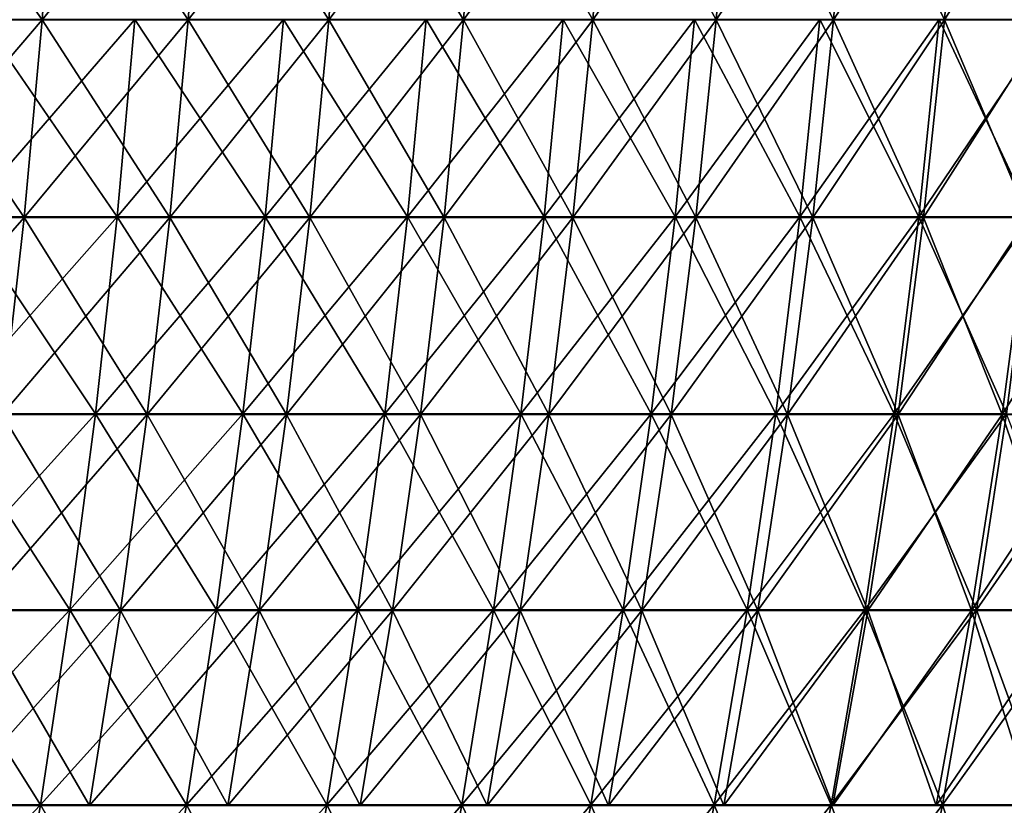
# Model space of a CAD drawing. Header units: millimetres. Extents: x -125 to 125, y -45 to 4025.
# Tile 747 of 755: x 93 to 109, y 3999 to 4012. Entities that reach past the tile are written whole.
import ezdxf

# ---------------------------------------------------------------- set-up
doc = ezdxf.new("R2010")
doc.units = ezdxf.units.MM
doc.header["$LTSCALE"] = 6.999206
for name, color, linetype in [('21', 7, 'CONTINUOUS'), ('22', 7, 'CONTINUOUS'), ('23', 7, 'CONTINUOUS'), ('24', 7, 'CONTINUOUS')]:
    doc.layers.add(name, color=color, linetype=linetype)

msp = doc.modelspace()

# ---------------------------------------------------------------- linework, layer by layer
at = {"layer": '21', "color": 7, "linetype": 'CONTINUOUS'}
for points in [[(91.584, 4008.668, 83.49), (94.112, 4008.668, 80.63), (91.869, 4011.921, 83.75), (91.584, 4008.668, 83.49)], [(91.869, 4011.921, 83.75), (94.112, 4008.668, 80.63), (94.405, 4011.921, 80.881), (91.869, 4011.921, 83.75)], [(94.112, 4008.668, 80.63), (96.55, 4008.668, 77.694), (94.405, 4011.921, 80.881), (94.112, 4008.668, 80.63)], [(94.405, 4011.921, 80.881), (96.55, 4008.668, 77.694), (96.851, 4011.921, 77.935), (94.405, 4011.921, 80.881)], [(96.55, 4008.668, 77.694), (98.897, 4008.668, 74.684), (96.851, 4011.921, 77.935), (96.55, 4008.668, 77.694)], [(96.851, 4011.921, 77.935), (98.897, 4008.668, 74.684), (99.205, 4011.921, 74.916), (96.851, 4011.921, 77.935)], [(98.897, 4008.668, 74.684), (101.15, 4008.668, 71.603), (99.205, 4011.921, 74.916), (98.897, 4008.668, 74.684)], [(99.205, 4011.921, 74.916), (101.15, 4008.668, 71.603), (101.465, 4011.921, 71.825), (99.205, 4011.921, 74.916)], [(101.15, 4008.668, 71.603), (103.307, 4008.668, 68.454), (101.465, 4011.921, 71.825), (101.15, 4008.668, 71.603)], [(101.465, 4011.921, 71.825), (103.307, 4008.668, 68.454), (103.628, 4011.921, 68.667), (101.465, 4011.921, 71.825)], [(103.307, 4008.668, 68.454), (105.366, 4008.668, 65.24), (103.628, 4011.921, 68.667), (103.307, 4008.668, 68.454)], [(103.628, 4011.921, 68.667), (105.366, 4008.668, 65.24), (105.694, 4011.921, 65.443), (103.628, 4011.921, 68.667)], [(105.366, 4008.668, 65.24), (107.325, 4008.668, 61.964), (105.694, 4011.921, 65.443), (105.366, 4008.668, 65.24)], [(105.694, 4011.921, 65.443), (107.325, 4008.668, 61.964), (107.659, 4011.921, 62.157), (105.694, 4011.921, 65.443)], [(107.325, 4008.668, 61.964), (109.182, 4008.668, 58.63), (107.659, 4011.921, 62.157), (107.325, 4008.668, 61.964)], [(107.659, 4011.921, 62.157), (109.182, 4008.668, 58.63), (109.522, 4011.921, 58.812), (107.659, 4011.921, 62.157)], [(91.236, 4005.425, 83.173), (93.754, 4005.425, 80.324), (91.584, 4008.668, 83.49), (91.236, 4005.425, 83.173)], [(91.584, 4008.668, 83.49), (93.754, 4005.425, 80.324), (94.112, 4008.668, 80.63), (91.584, 4008.668, 83.49)], [(93.754, 4005.425, 80.324), (96.184, 4005.425, 77.399), (94.112, 4008.668, 80.63), (93.754, 4005.425, 80.324)], [(94.112, 4008.668, 80.63), (96.184, 4005.425, 77.399), (96.55, 4008.668, 77.694), (94.112, 4008.668, 80.63)], [(96.184, 4005.425, 77.399), (98.521, 4005.425, 74.4), (96.55, 4008.668, 77.694), (96.184, 4005.425, 77.399)], [(96.55, 4008.668, 77.694), (98.521, 4005.425, 74.4), (98.897, 4008.668, 74.684), (96.55, 4008.668, 77.694)], [(98.521, 4005.425, 74.4), (100.766, 4005.425, 71.331), (98.897, 4008.668, 74.684), (98.521, 4005.425, 74.4)], [(98.897, 4008.668, 74.684), (100.766, 4005.425, 71.331), (101.15, 4008.668, 71.603), (98.897, 4008.668, 74.684)], [(100.766, 4005.425, 71.331), (102.915, 4005.425, 68.194), (101.15, 4008.668, 71.603), (100.766, 4005.425, 71.331)], [(101.15, 4008.668, 71.603), (102.915, 4005.425, 68.194), (103.307, 4008.668, 68.454), (101.15, 4008.668, 71.603)], [(102.915, 4005.425, 68.194), (104.966, 4005.425, 64.992), (103.307, 4008.668, 68.454), (102.915, 4005.425, 68.194)], [(103.307, 4008.668, 68.454), (104.966, 4005.425, 64.992), (105.366, 4008.668, 65.24), (103.307, 4008.668, 68.454)], [(104.966, 4005.425, 64.992), (106.918, 4005.425, 61.729), (105.366, 4008.668, 65.24), (104.966, 4005.425, 64.992)], [(105.366, 4008.668, 65.24), (106.918, 4005.425, 61.729), (107.325, 4008.668, 61.964), (105.366, 4008.668, 65.24)], [(106.918, 4005.425, 61.729), (108.768, 4005.425, 58.407), (107.325, 4008.668, 61.964), (106.918, 4005.425, 61.729)], [(107.325, 4008.668, 61.964), (108.768, 4005.425, 58.407), (109.182, 4008.668, 58.63), (107.325, 4008.668, 61.964)], [(90.826, 4002.196, 82.799), (93.333, 4002.196, 79.963), (91.236, 4005.425, 83.173), (90.826, 4002.196, 82.799)], [(91.236, 4005.425, 83.173), (93.333, 4002.196, 79.963), (93.754, 4005.425, 80.324), (91.236, 4005.425, 83.173)], [(93.333, 4002.196, 79.963), (95.751, 4002.196, 77.05), (93.754, 4005.425, 80.324), (93.333, 4002.196, 79.963)], [(93.754, 4005.425, 80.324), (95.751, 4002.196, 77.05), (96.184, 4005.425, 77.399), (93.754, 4005.425, 80.324)], [(95.751, 4002.196, 77.05), (98.078, 4002.196, 74.065), (96.184, 4005.425, 77.399), (95.751, 4002.196, 77.05)], [(96.184, 4005.425, 77.399), (98.078, 4002.196, 74.065), (98.521, 4005.425, 74.4), (96.184, 4005.425, 77.399)], [(98.078, 4002.196, 74.065), (100.313, 4002.196, 71.01), (98.521, 4005.425, 74.4), (98.078, 4002.196, 74.065)], [(98.521, 4005.425, 74.4), (100.313, 4002.196, 71.01), (100.766, 4005.425, 71.331), (98.521, 4005.425, 74.4)], [(100.313, 4002.196, 71.01), (102.452, 4002.196, 67.887), (100.766, 4005.425, 71.331), (100.313, 4002.196, 71.01)], [(100.766, 4005.425, 71.331), (102.452, 4002.196, 67.887), (102.915, 4005.425, 68.194), (100.766, 4005.425, 71.331)], [(102.452, 4002.196, 67.887), (104.494, 4002.196, 64.7), (102.915, 4005.425, 68.194), (102.452, 4002.196, 67.887)], [(102.915, 4005.425, 68.194), (104.494, 4002.196, 64.7), (104.966, 4005.425, 64.992), (102.915, 4005.425, 68.194)], [(104.494, 4002.196, 64.7), (106.437, 4002.196, 61.451), (104.966, 4005.425, 64.992), (104.494, 4002.196, 64.7)], [(104.966, 4005.425, 64.992), (106.437, 4002.196, 61.451), (106.918, 4005.425, 61.729), (104.966, 4005.425, 64.992)], [(106.437, 4002.196, 61.451), (108.278, 4002.196, 58.144), (106.918, 4005.425, 61.729), (106.437, 4002.196, 61.451)], [(106.918, 4005.425, 61.729), (108.278, 4002.196, 58.144), (108.768, 4005.425, 58.407), (106.918, 4005.425, 61.729)], [(108.278, 4002.196, 58.144), (110.018, 4002.196, 54.782), (108.768, 4005.425, 58.407), (108.278, 4002.196, 58.144)], [(90.353, 3998.983, 82.368), (92.847, 3998.983, 79.546), (90.826, 4002.196, 82.799), (90.353, 3998.983, 82.368)], [(90.826, 4002.196, 82.799), (92.847, 3998.983, 79.546), (93.333, 4002.196, 79.963), (90.826, 4002.196, 82.799)], [(92.847, 3998.983, 79.546), (95.252, 3998.983, 76.649), (93.333, 4002.196, 79.963), (92.847, 3998.983, 79.546)], [(93.333, 4002.196, 79.963), (95.252, 3998.983, 76.649), (95.751, 4002.196, 77.05), (93.333, 4002.196, 79.963)], [(95.252, 3998.983, 76.649), (97.568, 3998.983, 73.68), (95.751, 4002.196, 77.05), (95.252, 3998.983, 76.649)], [(95.751, 4002.196, 77.05), (97.568, 3998.983, 73.68), (98.078, 4002.196, 74.065), (95.751, 4002.196, 77.05)], [(97.568, 3998.983, 73.68), (99.79, 3998.983, 70.64), (98.078, 4002.196, 74.065), (97.568, 3998.983, 73.68)], [(98.078, 4002.196, 74.065), (99.79, 3998.983, 70.64), (100.313, 4002.196, 71.01), (98.078, 4002.196, 74.065)], [(99.79, 3998.983, 70.64), (101.918, 3998.983, 67.534), (100.313, 4002.196, 71.01), (99.79, 3998.983, 70.64)], [(100.313, 4002.196, 71.01), (101.918, 3998.983, 67.534), (102.452, 4002.196, 67.887), (100.313, 4002.196, 71.01)], [(101.918, 3998.983, 67.534), (103.95, 3998.983, 64.363), (102.452, 4002.196, 67.887), (101.918, 3998.983, 67.534)], [(102.452, 4002.196, 67.887), (103.95, 3998.983, 64.363), (104.494, 4002.196, 64.7), (102.452, 4002.196, 67.887)], [(103.95, 3998.983, 64.363), (105.882, 3998.983, 61.131), (104.494, 4002.196, 64.7), (103.95, 3998.983, 64.363)], [(104.494, 4002.196, 64.7), (105.882, 3998.983, 61.131), (106.437, 4002.196, 61.451), (104.494, 4002.196, 64.7)], [(105.882, 3998.983, 61.131), (107.715, 3998.983, 57.842), (106.437, 4002.196, 61.451), (105.882, 3998.983, 61.131)], [(106.437, 4002.196, 61.451), (107.715, 3998.983, 57.842), (108.278, 4002.196, 58.144), (106.437, 4002.196, 61.451)], [(107.715, 3998.983, 57.842), (109.445, 3998.983, 54.497), (108.278, 4002.196, 58.144), (107.715, 3998.983, 57.842)], [(108.278, 4002.196, 58.144), (109.445, 3998.983, 54.497), (110.018, 4002.196, 54.782), (108.278, 4002.196, 58.144)], [(90.353, 3998.983, 82.368), (92.297, 3995.788, 79.075), (92.847, 3998.983, 79.546), (90.353, 3998.983, 82.368)], [(92.297, 3995.788, 79.075), (94.688, 3995.788, 76.195), (92.847, 3998.983, 79.546), (92.297, 3995.788, 79.075)], [(92.847, 3998.983, 79.546), (94.688, 3995.788, 76.195), (95.252, 3998.983, 76.649), (92.847, 3998.983, 79.546)], [(94.688, 3995.788, 76.195), (96.99, 3995.788, 73.243), (95.252, 3998.983, 76.649), (94.688, 3995.788, 76.195)], [(95.252, 3998.983, 76.649), (96.99, 3995.788, 73.243), (97.568, 3998.983, 73.68), (95.252, 3998.983, 76.649)], [(96.99, 3995.788, 73.243), (99.199, 3995.788, 70.222), (97.568, 3998.983, 73.68), (96.99, 3995.788, 73.243)], [(97.568, 3998.983, 73.68), (99.199, 3995.788, 70.222), (99.79, 3998.983, 70.64), (97.568, 3998.983, 73.68)], [(99.199, 3995.788, 70.222), (101.315, 3995.788, 67.134), (99.79, 3998.983, 70.64), (99.199, 3995.788, 70.222)], [(99.79, 3998.983, 70.64), (101.315, 3995.788, 67.134), (101.918, 3998.983, 67.534), (99.79, 3998.983, 70.64)], [(101.315, 3995.788, 67.134), (103.334, 3995.788, 63.982), (101.918, 3998.983, 67.534), (101.315, 3995.788, 67.134)], [(101.918, 3998.983, 67.534), (103.334, 3995.788, 63.982), (103.95, 3998.983, 64.363), (101.918, 3998.983, 67.534)], [(103.334, 3995.788, 63.982), (105.256, 3995.788, 60.769), (103.95, 3998.983, 64.363), (103.334, 3995.788, 63.982)], [(103.95, 3998.983, 64.363), (105.256, 3995.788, 60.769), (105.882, 3998.983, 61.131), (103.95, 3998.983, 64.363)], [(105.256, 3995.788, 60.769), (107.077, 3995.788, 57.499), (105.882, 3998.983, 61.131), (105.256, 3995.788, 60.769)], [(105.882, 3998.983, 61.131), (107.077, 3995.788, 57.499), (107.715, 3998.983, 57.842), (105.882, 3998.983, 61.131)], [(107.077, 3995.788, 57.499), (108.797, 3995.788, 54.174), (107.715, 3998.983, 57.842), (107.077, 3995.788, 57.499)], [(107.715, 3998.983, 57.842), (108.797, 3995.788, 54.174), (109.445, 3998.983, 54.497), (107.715, 3998.983, 57.842)]]:
    msp.add_3dface(points, dxfattribs=at)
at = {"layer": '22', "color": 7, "linetype": 'CONTINUOUS'}
for points in [[(94.112, 4008.668, -80.63), (91.584, 4008.668, -83.49), (94.405, 4011.921, -80.881), (94.112, 4008.668, -80.63)], [(94.405, 4011.921, -80.881), (91.584, 4008.668, -83.49), (91.869, 4011.921, -83.75), (94.405, 4011.921, -80.881)], [(96.55, 4008.668, -77.694), (94.112, 4008.668, -80.63), (96.851, 4011.921, -77.935), (96.55, 4008.668, -77.694)], [(96.851, 4011.921, -77.935), (94.112, 4008.668, -80.63), (94.405, 4011.921, -80.881), (96.851, 4011.921, -77.935)], [(98.897, 4008.668, -74.684), (96.55, 4008.668, -77.694), (99.205, 4011.921, -74.916), (98.897, 4008.668, -74.684)], [(99.205, 4011.921, -74.916), (96.55, 4008.668, -77.694), (96.851, 4011.921, -77.935), (99.205, 4011.921, -74.916)], [(101.15, 4008.668, -71.603), (98.897, 4008.668, -74.684), (101.465, 4011.921, -71.825), (101.15, 4008.668, -71.603)], [(101.465, 4011.921, -71.825), (98.897, 4008.668, -74.684), (99.205, 4011.921, -74.916), (101.465, 4011.921, -71.825)], [(103.307, 4008.668, -68.454), (101.15, 4008.668, -71.603), (103.628, 4011.921, -68.667), (103.307, 4008.668, -68.454)], [(103.628, 4011.921, -68.667), (101.15, 4008.668, -71.603), (101.465, 4011.921, -71.825), (103.628, 4011.921, -68.667)], [(105.366, 4008.668, -65.24), (103.307, 4008.668, -68.454), (105.694, 4011.921, -65.443), (105.366, 4008.668, -65.24)], [(105.694, 4011.921, -65.443), (103.307, 4008.668, -68.454), (103.628, 4011.921, -68.667), (105.694, 4011.921, -65.443)], [(107.325, 4008.668, -61.964), (105.366, 4008.668, -65.24), (107.659, 4011.921, -62.157), (107.325, 4008.668, -61.964)], [(107.659, 4011.921, -62.157), (105.366, 4008.668, -65.24), (105.694, 4011.921, -65.443), (107.659, 4011.921, -62.157)], [(109.182, 4008.668, -58.63), (107.325, 4008.668, -61.964), (109.522, 4011.921, -58.812), (109.182, 4008.668, -58.63)], [(109.522, 4011.921, -58.812), (107.325, 4008.668, -61.964), (107.659, 4011.921, -62.157), (109.522, 4011.921, -58.812)], [(93.754, 4005.425, -80.324), (91.236, 4005.425, -83.173), (94.112, 4008.668, -80.63), (93.754, 4005.425, -80.324)], [(94.112, 4008.668, -80.63), (91.236, 4005.425, -83.173), (91.584, 4008.668, -83.49), (94.112, 4008.668, -80.63)], [(96.184, 4005.425, -77.399), (93.754, 4005.425, -80.324), (96.55, 4008.668, -77.694), (96.184, 4005.425, -77.399)], [(96.55, 4008.668, -77.694), (93.754, 4005.425, -80.324), (94.112, 4008.668, -80.63), (96.55, 4008.668, -77.694)], [(98.521, 4005.425, -74.4), (96.184, 4005.425, -77.399), (98.897, 4008.668, -74.684), (98.521, 4005.425, -74.4)], [(98.897, 4008.668, -74.684), (96.184, 4005.425, -77.399), (96.55, 4008.668, -77.694), (98.897, 4008.668, -74.684)], [(100.766, 4005.425, -71.331), (98.521, 4005.425, -74.4), (101.15, 4008.668, -71.603), (100.766, 4005.425, -71.331)], [(101.15, 4008.668, -71.603), (98.521, 4005.425, -74.4), (98.897, 4008.668, -74.684), (101.15, 4008.668, -71.603)], [(102.915, 4005.425, -68.194), (100.766, 4005.425, -71.331), (103.307, 4008.668, -68.454), (102.915, 4005.425, -68.194)], [(103.307, 4008.668, -68.454), (100.766, 4005.425, -71.331), (101.15, 4008.668, -71.603), (103.307, 4008.668, -68.454)], [(104.966, 4005.425, -64.992), (102.915, 4005.425, -68.194), (105.366, 4008.668, -65.24), (104.966, 4005.425, -64.992)], [(105.366, 4008.668, -65.24), (102.915, 4005.425, -68.194), (103.307, 4008.668, -68.454), (105.366, 4008.668, -65.24)], [(106.918, 4005.425, -61.729), (104.966, 4005.425, -64.992), (107.325, 4008.668, -61.964), (106.918, 4005.425, -61.729)], [(107.325, 4008.668, -61.964), (104.966, 4005.425, -64.992), (105.366, 4008.668, -65.24), (107.325, 4008.668, -61.964)], [(108.768, 4005.425, -58.407), (106.918, 4005.425, -61.729), (109.182, 4008.668, -58.63), (108.768, 4005.425, -58.407)], [(109.182, 4008.668, -58.63), (106.918, 4005.425, -61.729), (107.325, 4008.668, -61.964), (109.182, 4008.668, -58.63)], [(93.333, 4002.196, -79.963), (90.826, 4002.196, -82.799), (93.754, 4005.425, -80.324), (93.333, 4002.196, -79.963)], [(93.754, 4005.425, -80.324), (90.826, 4002.196, -82.799), (91.236, 4005.425, -83.173), (93.754, 4005.425, -80.324)], [(95.751, 4002.196, -77.05), (93.333, 4002.196, -79.963), (96.184, 4005.425, -77.399), (95.751, 4002.196, -77.05)], [(96.184, 4005.425, -77.399), (93.333, 4002.196, -79.963), (93.754, 4005.425, -80.324), (96.184, 4005.425, -77.399)], [(98.078, 4002.196, -74.065), (95.751, 4002.196, -77.05), (98.521, 4005.425, -74.4), (98.078, 4002.196, -74.065)], [(98.521, 4005.425, -74.4), (95.751, 4002.196, -77.05), (96.184, 4005.425, -77.399), (98.521, 4005.425, -74.4)], [(100.313, 4002.196, -71.01), (98.078, 4002.196, -74.065), (100.766, 4005.425, -71.331), (100.313, 4002.196, -71.01)], [(100.766, 4005.425, -71.331), (98.078, 4002.196, -74.065), (98.521, 4005.425, -74.4), (100.766, 4005.425, -71.331)], [(102.452, 4002.196, -67.887), (100.313, 4002.196, -71.01), (102.915, 4005.425, -68.194), (102.452, 4002.196, -67.887)], [(102.915, 4005.425, -68.194), (100.313, 4002.196, -71.01), (100.766, 4005.425, -71.331), (102.915, 4005.425, -68.194)], [(104.494, 4002.196, -64.7), (102.452, 4002.196, -67.887), (104.966, 4005.425, -64.992), (104.494, 4002.196, -64.7)], [(104.966, 4005.425, -64.992), (102.452, 4002.196, -67.887), (102.915, 4005.425, -68.194), (104.966, 4005.425, -64.992)], [(106.437, 4002.196, -61.451), (104.494, 4002.196, -64.7), (106.918, 4005.425, -61.729), (106.437, 4002.196, -61.451)], [(106.918, 4005.425, -61.729), (104.494, 4002.196, -64.7), (104.966, 4005.425, -64.992), (106.918, 4005.425, -61.729)], [(108.278, 4002.196, -58.144), (106.437, 4002.196, -61.451), (108.768, 4005.425, -58.407), (108.278, 4002.196, -58.144)], [(108.768, 4005.425, -58.407), (106.437, 4002.196, -61.451), (106.918, 4005.425, -61.729), (108.768, 4005.425, -58.407)], [(110.018, 4002.196, -54.782), (108.278, 4002.196, -58.144), (110.515, 4005.425, -55.03), (110.018, 4002.196, -54.782)], [(110.515, 4005.425, -55.03), (108.278, 4002.196, -58.144), (108.768, 4005.425, -58.407), (110.515, 4005.425, -55.03)], [(92.847, 3998.983, -79.546), (90.353, 3998.983, -82.368), (93.333, 4002.196, -79.963), (92.847, 3998.983, -79.546)], [(93.333, 4002.196, -79.963), (90.353, 3998.983, -82.368), (90.826, 4002.196, -82.799), (93.333, 4002.196, -79.963)], [(95.252, 3998.983, -76.649), (92.847, 3998.983, -79.546), (95.751, 4002.196, -77.05), (95.252, 3998.983, -76.649)], [(95.751, 4002.196, -77.05), (92.847, 3998.983, -79.546), (93.333, 4002.196, -79.963), (95.751, 4002.196, -77.05)], [(97.568, 3998.983, -73.68), (95.252, 3998.983, -76.649), (98.078, 4002.196, -74.065), (97.568, 3998.983, -73.68)], [(98.078, 4002.196, -74.065), (95.252, 3998.983, -76.649), (95.751, 4002.196, -77.05), (98.078, 4002.196, -74.065)], [(99.79, 3998.983, -70.64), (97.568, 3998.983, -73.68), (100.313, 4002.196, -71.01), (99.79, 3998.983, -70.64)], [(100.313, 4002.196, -71.01), (97.568, 3998.983, -73.68), (98.078, 4002.196, -74.065), (100.313, 4002.196, -71.01)], [(101.918, 3998.983, -67.534), (99.79, 3998.983, -70.64), (102.452, 4002.196, -67.887), (101.918, 3998.983, -67.534)], [(102.452, 4002.196, -67.887), (99.79, 3998.983, -70.64), (100.313, 4002.196, -71.01), (102.452, 4002.196, -67.887)], [(103.95, 3998.983, -64.363), (101.918, 3998.983, -67.534), (104.494, 4002.196, -64.7), (103.95, 3998.983, -64.363)], [(104.494, 4002.196, -64.7), (101.918, 3998.983, -67.534), (102.452, 4002.196, -67.887), (104.494, 4002.196, -64.7)], [(105.882, 3998.983, -61.131), (103.95, 3998.983, -64.363), (106.437, 4002.196, -61.451), (105.882, 3998.983, -61.131)], [(106.437, 4002.196, -61.451), (103.95, 3998.983, -64.363), (104.494, 4002.196, -64.7), (106.437, 4002.196, -61.451)], [(107.715, 3998.983, -57.842), (105.882, 3998.983, -61.131), (108.278, 4002.196, -58.144), (107.715, 3998.983, -57.842)], [(108.278, 4002.196, -58.144), (105.882, 3998.983, -61.131), (106.437, 4002.196, -61.451), (108.278, 4002.196, -58.144)], [(109.445, 3998.983, -54.497), (107.715, 3998.983, -57.842), (110.018, 4002.196, -54.782), (109.445, 3998.983, -54.497)], [(110.018, 4002.196, -54.782), (107.715, 3998.983, -57.842), (108.278, 4002.196, -58.144), (110.018, 4002.196, -54.782)], [(92.297, 3995.788, -79.075), (89.818, 3995.788, -81.88), (92.847, 3998.983, -79.546), (92.297, 3995.788, -79.075)], [(92.847, 3998.983, -79.546), (89.818, 3995.788, -81.88), (90.353, 3998.983, -82.368), (92.847, 3998.983, -79.546)], [(94.688, 3995.788, -76.195), (92.297, 3995.788, -79.075), (95.252, 3998.983, -76.649), (94.688, 3995.788, -76.195)], [(95.252, 3998.983, -76.649), (92.297, 3995.788, -79.075), (92.847, 3998.983, -79.546), (95.252, 3998.983, -76.649)], [(96.99, 3995.788, -73.243), (94.688, 3995.788, -76.195), (97.568, 3998.983, -73.68), (96.99, 3995.788, -73.243)], [(97.568, 3998.983, -73.68), (94.688, 3995.788, -76.195), (95.252, 3998.983, -76.649), (97.568, 3998.983, -73.68)], [(99.199, 3995.788, -70.222), (96.99, 3995.788, -73.243), (99.79, 3998.983, -70.64), (99.199, 3995.788, -70.222)], [(99.79, 3998.983, -70.64), (96.99, 3995.788, -73.243), (97.568, 3998.983, -73.68), (99.79, 3998.983, -70.64)], [(101.315, 3995.788, -67.134), (99.199, 3995.788, -70.222), (101.918, 3998.983, -67.534), (101.315, 3995.788, -67.134)], [(101.918, 3998.983, -67.534), (99.199, 3995.788, -70.222), (99.79, 3998.983, -70.64), (101.918, 3998.983, -67.534)], [(103.334, 3995.788, -63.982), (101.315, 3995.788, -67.134), (103.95, 3998.983, -64.363), (103.334, 3995.788, -63.982)], [(103.95, 3998.983, -64.363), (101.315, 3995.788, -67.134), (101.918, 3998.983, -67.534), (103.95, 3998.983, -64.363)], [(105.256, 3995.788, -60.769), (103.334, 3995.788, -63.982), (105.882, 3998.983, -61.131), (105.256, 3995.788, -60.769)], [(105.882, 3998.983, -61.131), (103.334, 3995.788, -63.982), (103.95, 3998.983, -64.363), (105.882, 3998.983, -61.131)], [(107.077, 3995.788, -57.499), (105.256, 3995.788, -60.769), (107.715, 3998.983, -57.842), (107.077, 3995.788, -57.499)], [(107.715, 3998.983, -57.842), (105.256, 3995.788, -60.769), (105.882, 3998.983, -61.131), (107.715, 3998.983, -57.842)], [(108.797, 3995.788, -54.174), (107.077, 3995.788, -57.499), (109.445, 3998.983, -54.497), (108.797, 3995.788, -54.174)], [(109.445, 3998.983, -54.497), (107.077, 3995.788, -57.499), (107.715, 3998.983, -57.842), (109.445, 3998.983, -54.497)]]:
    msp.add_3dface(points, dxfattribs=at)
at = {"layer": '23', "color": 7, "linetype": 'CONTINUOUS'}
for points in [[(90.382, 4011.913, -82.394), (92.877, 4011.913, -79.572), (90.608, 4015.177, -82.6), (90.382, 4011.913, -82.394)], [(90.608, 4015.177, -82.6), (92.877, 4011.913, -79.572), (93.108, 4015.177, -79.77), (90.608, 4015.177, -82.6)], [(92.877, 4011.913, -79.572), (95.283, 4011.913, -76.674), (93.108, 4015.177, -79.77), (92.877, 4011.913, -79.572)], [(93.108, 4015.177, -79.77), (95.283, 4011.913, -76.674), (95.521, 4015.177, -76.865), (93.108, 4015.177, -79.77)], [(95.283, 4011.913, -76.674), (97.599, 4011.913, -73.703), (95.521, 4015.177, -76.865), (95.283, 4011.913, -76.674)], [(95.521, 4015.177, -76.865), (97.599, 4011.913, -73.703), (97.843, 4015.177, -73.887), (95.521, 4015.177, -76.865)], [(97.599, 4011.913, -73.703), (99.822, 4011.913, -70.663), (97.843, 4015.177, -73.887), (97.599, 4011.913, -73.703)], [(97.843, 4015.177, -73.887), (99.822, 4011.913, -70.663), (100.072, 4015.177, -70.839), (97.843, 4015.177, -73.887)], [(99.822, 4011.913, -70.663), (101.951, 4011.913, -67.555), (100.072, 4015.177, -70.839), (99.822, 4011.913, -70.663)], [(100.072, 4015.177, -70.839), (101.951, 4011.913, -67.555), (102.206, 4015.177, -67.724), (100.072, 4015.177, -70.839)], [(101.951, 4011.913, -67.555), (103.983, 4011.913, -64.384), (102.206, 4015.177, -67.724), (101.951, 4011.913, -67.555)], [(102.206, 4015.177, -67.724), (103.983, 4011.913, -64.384), (104.243, 4015.177, -64.544), (102.206, 4015.177, -67.724)], [(103.983, 4011.913, -64.384), (105.916, 4011.913, -61.151), (104.243, 4015.177, -64.544), (103.983, 4011.913, -64.384)], [(104.243, 4015.177, -64.544), (105.916, 4011.913, -61.151), (106.181, 4015.177, -61.304), (104.243, 4015.177, -64.544)], [(105.916, 4011.913, -61.151), (107.749, 4011.913, -57.86), (106.181, 4015.177, -61.304), (105.916, 4011.913, -61.151)], [(106.181, 4015.177, -61.304), (107.749, 4011.913, -57.86), (108.018, 4015.177, -58.005), (106.181, 4015.177, -61.304)], [(107.749, 4011.913, -57.86), (109.48, 4011.913, -54.515), (108.018, 4015.177, -58.005), (107.749, 4011.913, -57.86)], [(108.018, 4015.177, -58.005), (109.48, 4011.913, -54.515), (109.753, 4015.177, -54.651), (108.018, 4015.177, -58.005)], [(90.092, 4008.658, -82.13), (92.579, 4008.658, -79.317), (90.382, 4011.913, -82.394), (90.092, 4008.658, -82.13)], [(90.382, 4011.913, -82.394), (92.579, 4008.658, -79.317), (92.877, 4011.913, -79.572), (90.382, 4011.913, -82.394)], [(92.579, 4008.658, -79.317), (94.977, 4008.658, -76.428), (92.877, 4011.913, -79.572), (92.579, 4008.658, -79.317)], [(92.877, 4011.913, -79.572), (94.977, 4008.658, -76.428), (95.283, 4011.913, -76.674), (92.877, 4011.913, -79.572)], [(94.977, 4008.658, -76.428), (97.286, 4008.658, -73.467), (95.283, 4011.913, -76.674), (94.977, 4008.658, -76.428)], [(95.283, 4011.913, -76.674), (97.286, 4008.658, -73.467), (97.599, 4011.913, -73.703), (95.283, 4011.913, -76.674)], [(97.286, 4008.658, -73.467), (99.502, 4008.658, -70.436), (97.599, 4011.913, -73.703), (97.286, 4008.658, -73.467)], [(97.599, 4011.913, -73.703), (99.502, 4008.658, -70.436), (99.822, 4011.913, -70.663), (97.599, 4011.913, -73.703)], [(99.502, 4008.658, -70.436), (101.624, 4008.658, -67.339), (99.822, 4011.913, -70.663), (99.502, 4008.658, -70.436)], [(99.822, 4011.913, -70.663), (101.624, 4008.658, -67.339), (101.951, 4011.913, -67.555), (99.822, 4011.913, -70.663)], [(101.624, 4008.658, -67.339), (103.65, 4008.658, -64.177), (101.951, 4011.913, -67.555), (101.624, 4008.658, -67.339)], [(101.951, 4011.913, -67.555), (103.65, 4008.658, -64.177), (103.983, 4011.913, -64.384), (101.951, 4011.913, -67.555)], [(103.65, 4008.658, -64.177), (105.577, 4008.658, -60.955), (103.983, 4011.913, -64.384), (103.65, 4008.658, -64.177)], [(103.983, 4011.913, -64.384), (105.577, 4008.658, -60.955), (105.916, 4011.913, -61.151), (103.983, 4011.913, -64.384)], [(105.577, 4008.658, -60.955), (107.404, 4008.658, -57.675), (105.916, 4011.913, -61.151), (105.577, 4008.658, -60.955)], [(105.916, 4011.913, -61.151), (107.404, 4008.658, -57.675), (107.749, 4011.913, -57.86), (105.916, 4011.913, -61.151)], [(107.404, 4008.658, -57.675), (109.129, 4008.658, -54.34), (107.749, 4011.913, -57.86), (107.404, 4008.658, -57.675)], [(107.749, 4011.913, -57.86), (109.129, 4008.658, -54.34), (109.48, 4011.913, -54.515), (107.749, 4011.913, -57.86)], [(90.092, 4008.658, -82.13), (92.215, 4005.414, -79.005), (92.579, 4008.658, -79.317), (90.092, 4008.658, -82.13)], [(92.215, 4005.414, -79.005), (94.604, 4005.414, -76.128), (92.579, 4008.658, -79.317), (92.215, 4005.414, -79.005)], [(92.579, 4008.658, -79.317), (94.604, 4005.414, -76.128), (94.977, 4008.658, -76.428), (92.579, 4008.658, -79.317)], [(94.604, 4005.414, -76.128), (96.904, 4005.414, -73.178), (94.977, 4008.658, -76.428), (94.604, 4005.414, -76.128)], [(94.977, 4008.658, -76.428), (96.904, 4005.414, -73.178), (97.286, 4008.658, -73.467), (94.977, 4008.658, -76.428)], [(96.904, 4005.414, -73.178), (99.111, 4005.414, -70.159), (97.286, 4008.658, -73.467), (96.904, 4005.414, -73.178)], [(97.286, 4008.658, -73.467), (99.111, 4005.414, -70.159), (99.502, 4008.658, -70.436), (97.286, 4008.658, -73.467)], [(99.111, 4005.414, -70.159), (101.225, 4005.414, -67.074), (99.502, 4008.658, -70.436), (99.111, 4005.414, -70.159)], [(99.502, 4008.658, -70.436), (101.225, 4005.414, -67.074), (101.624, 4008.658, -67.339), (99.502, 4008.658, -70.436)], [(101.225, 4005.414, -67.074), (103.242, 4005.414, -63.925), (101.624, 4008.658, -67.339), (101.225, 4005.414, -67.074)], [(101.624, 4008.658, -67.339), (103.242, 4005.414, -63.925), (103.65, 4008.658, -64.177), (101.624, 4008.658, -67.339)], [(103.242, 4005.414, -63.925), (105.162, 4005.414, -60.715), (103.65, 4008.658, -64.177), (103.242, 4005.414, -63.925)], [(103.65, 4008.658, -64.177), (105.162, 4005.414, -60.715), (105.577, 4008.658, -60.955), (103.65, 4008.658, -64.177)], [(105.162, 4005.414, -60.715), (106.982, 4005.414, -57.448), (105.577, 4008.658, -60.955), (105.162, 4005.414, -60.715)], [(105.577, 4008.658, -60.955), (106.982, 4005.414, -57.448), (107.404, 4008.658, -57.675), (105.577, 4008.658, -60.955)], [(106.982, 4005.414, -57.448), (108.7, 4005.414, -54.126), (107.404, 4008.658, -57.675), (106.982, 4005.414, -57.448)], [(107.404, 4008.658, -57.675), (108.7, 4005.414, -54.126), (109.129, 4008.658, -54.34), (107.404, 4008.658, -57.675)], [(108.7, 4005.414, -54.126), (110.316, 4005.414, -50.753), (109.129, 4008.658, -54.34), (108.7, 4005.414, -54.126)], [(91.786, 4002.185, -78.637), (94.164, 4002.185, -75.773), (92.215, 4005.414, -79.005), (91.786, 4002.185, -78.637)], [(92.215, 4005.414, -79.005), (94.164, 4002.185, -75.773), (94.604, 4005.414, -76.128), (92.215, 4005.414, -79.005)], [(94.164, 4002.185, -75.773), (96.453, 4002.185, -72.838), (94.604, 4005.414, -76.128), (94.164, 4002.185, -75.773)], [(94.604, 4005.414, -76.128), (96.453, 4002.185, -72.838), (96.904, 4005.414, -73.178), (94.604, 4005.414, -76.128)], [(96.453, 4002.185, -72.838), (98.65, 4002.185, -69.833), (96.904, 4005.414, -73.178), (96.453, 4002.185, -72.838)], [(96.904, 4005.414, -73.178), (98.65, 4002.185, -69.833), (99.111, 4005.414, -70.159), (96.904, 4005.414, -73.178)], [(98.65, 4002.185, -69.833), (100.754, 4002.185, -66.762), (99.111, 4005.414, -70.159), (98.65, 4002.185, -69.833)], [(99.111, 4005.414, -70.159), (100.754, 4002.185, -66.762), (101.225, 4005.414, -67.074), (99.111, 4005.414, -70.159)], [(100.754, 4002.185, -66.762), (102.762, 4002.185, -63.627), (101.225, 4005.414, -67.074), (100.754, 4002.185, -66.762)], [(101.225, 4005.414, -67.074), (102.762, 4002.185, -63.627), (103.242, 4005.414, -63.925), (101.225, 4005.414, -67.074)], [(102.762, 4002.185, -63.627), (104.673, 4002.185, -60.433), (103.242, 4005.414, -63.925), (102.762, 4002.185, -63.627)], [(103.242, 4005.414, -63.925), (104.673, 4002.185, -60.433), (105.162, 4005.414, -60.715), (103.242, 4005.414, -63.925)], [(104.673, 4002.185, -60.433), (106.484, 4002.185, -57.181), (105.162, 4005.414, -60.715), (104.673, 4002.185, -60.433)], [(105.162, 4005.414, -60.715), (106.484, 4002.185, -57.181), (106.982, 4005.414, -57.448), (105.162, 4005.414, -60.715)], [(106.484, 4002.185, -57.181), (108.194, 4002.185, -53.874), (106.982, 4005.414, -57.448), (106.484, 4002.185, -57.181)], [(106.982, 4005.414, -57.448), (108.194, 4002.185, -53.874), (108.7, 4005.414, -54.126), (106.982, 4005.414, -57.448)], [(108.194, 4002.185, -53.874), (109.802, 4002.185, -50.517), (108.7, 4005.414, -54.126), (108.194, 4002.185, -53.874)], [(108.7, 4005.414, -54.126), (109.802, 4002.185, -50.517), (110.316, 4005.414, -50.753), (108.7, 4005.414, -54.126)], [(91.291, 3998.971, -78.214), (93.657, 3998.971, -75.365), (91.786, 4002.185, -78.637), (91.291, 3998.971, -78.214)], [(91.786, 4002.185, -78.637), (93.657, 3998.971, -75.365), (94.164, 4002.185, -75.773), (91.786, 4002.185, -78.637)], [(93.657, 3998.971, -75.365), (95.933, 3998.971, -72.445), (94.164, 4002.185, -75.773), (93.657, 3998.971, -75.365)], [(94.164, 4002.185, -75.773), (95.933, 3998.971, -72.445), (96.453, 4002.185, -72.838), (94.164, 4002.185, -75.773)], [(95.933, 3998.971, -72.445), (98.119, 3998.971, -69.457), (96.453, 4002.185, -72.838), (95.933, 3998.971, -72.445)], [(96.453, 4002.185, -72.838), (98.119, 3998.971, -69.457), (98.65, 4002.185, -69.833), (96.453, 4002.185, -72.838)], [(98.119, 3998.971, -69.457), (100.211, 3998.971, -66.402), (98.65, 4002.185, -69.833), (98.119, 3998.971, -69.457)], [(98.65, 4002.185, -69.833), (100.211, 3998.971, -66.402), (100.754, 4002.185, -66.762), (98.65, 4002.185, -69.833)], [(100.211, 3998.971, -66.402), (102.208, 3998.971, -63.285), (100.754, 4002.185, -66.762), (100.211, 3998.971, -66.402)], [(100.754, 4002.185, -66.762), (102.208, 3998.971, -63.285), (102.762, 4002.185, -63.627), (100.754, 4002.185, -66.762)], [(102.208, 3998.971, -63.285), (104.109, 3998.971, -60.107), (102.762, 4002.185, -63.627), (102.208, 3998.971, -63.285)], [(102.762, 4002.185, -63.627), (104.109, 3998.971, -60.107), (104.673, 4002.185, -60.433), (102.762, 4002.185, -63.627)], [(104.109, 3998.971, -60.107), (105.91, 3998.971, -56.873), (104.673, 4002.185, -60.433), (104.109, 3998.971, -60.107)], [(104.673, 4002.185, -60.433), (105.91, 3998.971, -56.873), (106.484, 4002.185, -57.181), (104.673, 4002.185, -60.433)], [(105.91, 3998.971, -56.873), (107.612, 3998.971, -53.584), (106.484, 4002.185, -57.181), (105.91, 3998.971, -56.873)], [(106.484, 4002.185, -57.181), (107.612, 3998.971, -53.584), (108.194, 4002.185, -53.874), (106.484, 4002.185, -57.181)], [(107.612, 3998.971, -53.584), (109.211, 3998.971, -50.245), (108.194, 4002.185, -53.874), (107.612, 3998.971, -53.584)], [(108.194, 4002.185, -53.874), (109.211, 3998.971, -50.245), (109.802, 4002.185, -50.517), (108.194, 4002.185, -53.874)]]:
    msp.add_3dface(points, dxfattribs=at)
at = {"layer": '24', "color": 7, "linetype": 'CONTINUOUS'}
for points in [[(92.877, 4011.913, 79.572), (90.382, 4011.913, 82.394), (93.108, 4015.177, 79.77), (92.877, 4011.913, 79.572)], [(93.108, 4015.177, 79.77), (90.382, 4011.913, 82.394), (90.608, 4015.177, 82.6), (93.108, 4015.177, 79.77)], [(95.283, 4011.913, 76.674), (92.877, 4011.913, 79.572), (95.521, 4015.177, 76.865), (95.283, 4011.913, 76.674)], [(95.521, 4015.177, 76.865), (92.877, 4011.913, 79.572), (93.108, 4015.177, 79.77), (95.521, 4015.177, 76.865)], [(97.599, 4011.913, 73.703), (95.283, 4011.913, 76.674), (97.843, 4015.177, 73.887), (97.599, 4011.913, 73.703)], [(97.843, 4015.177, 73.887), (95.283, 4011.913, 76.674), (95.521, 4015.177, 76.865), (97.843, 4015.177, 73.887)], [(99.822, 4011.913, 70.663), (97.599, 4011.913, 73.703), (100.072, 4015.177, 70.839), (99.822, 4011.913, 70.663)], [(100.072, 4015.177, 70.839), (97.599, 4011.913, 73.703), (97.843, 4015.177, 73.887), (100.072, 4015.177, 70.839)], [(101.951, 4011.913, 67.555), (99.822, 4011.913, 70.663), (102.206, 4015.177, 67.724), (101.951, 4011.913, 67.555)], [(102.206, 4015.177, 67.724), (99.822, 4011.913, 70.663), (100.072, 4015.177, 70.839), (102.206, 4015.177, 67.724)], [(103.983, 4011.913, 64.384), (101.951, 4011.913, 67.555), (104.243, 4015.177, 64.544), (103.983, 4011.913, 64.384)], [(104.243, 4015.177, 64.544), (101.951, 4011.913, 67.555), (102.206, 4015.177, 67.724), (104.243, 4015.177, 64.544)], [(105.916, 4011.913, 61.151), (103.983, 4011.913, 64.384), (106.181, 4015.177, 61.304), (105.916, 4011.913, 61.151)], [(106.181, 4015.177, 61.304), (103.983, 4011.913, 64.384), (104.243, 4015.177, 64.544), (106.181, 4015.177, 61.304)], [(107.749, 4011.913, 57.86), (105.916, 4011.913, 61.151), (108.018, 4015.177, 58.005), (107.749, 4011.913, 57.86)], [(108.018, 4015.177, 58.005), (105.916, 4011.913, 61.151), (106.181, 4015.177, 61.304), (108.018, 4015.177, 58.005)], [(109.48, 4011.913, 54.515), (107.749, 4011.913, 57.86), (109.753, 4015.177, 54.651), (109.48, 4011.913, 54.515)], [(109.753, 4015.177, 54.651), (107.749, 4011.913, 57.86), (108.018, 4015.177, 58.005), (109.753, 4015.177, 54.651)], [(92.579, 4008.658, 79.317), (90.092, 4008.658, 82.13), (92.877, 4011.913, 79.572), (92.579, 4008.658, 79.317)], [(92.877, 4011.913, 79.572), (90.092, 4008.658, 82.13), (90.382, 4011.913, 82.394), (92.877, 4011.913, 79.572)], [(94.977, 4008.658, 76.428), (92.579, 4008.658, 79.317), (95.283, 4011.913, 76.674), (94.977, 4008.658, 76.428)], [(95.283, 4011.913, 76.674), (92.579, 4008.658, 79.317), (92.877, 4011.913, 79.572), (95.283, 4011.913, 76.674)], [(97.286, 4008.658, 73.467), (94.977, 4008.658, 76.428), (97.599, 4011.913, 73.703), (97.286, 4008.658, 73.467)], [(97.599, 4011.913, 73.703), (94.977, 4008.658, 76.428), (95.283, 4011.913, 76.674), (97.599, 4011.913, 73.703)], [(99.502, 4008.658, 70.436), (97.286, 4008.658, 73.467), (99.822, 4011.913, 70.663), (99.502, 4008.658, 70.436)], [(99.822, 4011.913, 70.663), (97.286, 4008.658, 73.467), (97.599, 4011.913, 73.703), (99.822, 4011.913, 70.663)], [(101.624, 4008.658, 67.339), (99.502, 4008.658, 70.436), (101.951, 4011.913, 67.555), (101.624, 4008.658, 67.339)], [(101.951, 4011.913, 67.555), (99.502, 4008.658, 70.436), (99.822, 4011.913, 70.663), (101.951, 4011.913, 67.555)], [(103.65, 4008.658, 64.177), (101.624, 4008.658, 67.339), (103.983, 4011.913, 64.384), (103.65, 4008.658, 64.177)], [(103.983, 4011.913, 64.384), (101.624, 4008.658, 67.339), (101.951, 4011.913, 67.555), (103.983, 4011.913, 64.384)], [(105.577, 4008.658, 60.955), (103.65, 4008.658, 64.177), (105.916, 4011.913, 61.151), (105.577, 4008.658, 60.955)], [(105.916, 4011.913, 61.151), (103.65, 4008.658, 64.177), (103.983, 4011.913, 64.384), (105.916, 4011.913, 61.151)], [(107.404, 4008.658, 57.675), (105.577, 4008.658, 60.955), (107.749, 4011.913, 57.86), (107.404, 4008.658, 57.675)], [(107.749, 4011.913, 57.86), (105.577, 4008.658, 60.955), (105.916, 4011.913, 61.151), (107.749, 4011.913, 57.86)], [(109.129, 4008.658, 54.34), (107.404, 4008.658, 57.675), (109.48, 4011.913, 54.515), (109.129, 4008.658, 54.34)], [(109.48, 4011.913, 54.515), (107.404, 4008.658, 57.675), (107.749, 4011.913, 57.86), (109.48, 4011.913, 54.515)], [(92.215, 4005.414, 79.005), (89.738, 4005.414, 81.807), (92.579, 4008.658, 79.317), (92.215, 4005.414, 79.005)], [(92.579, 4008.658, 79.317), (89.738, 4005.414, 81.807), (90.092, 4008.658, 82.13), (92.579, 4008.658, 79.317)], [(94.604, 4005.414, 76.128), (92.215, 4005.414, 79.005), (94.977, 4008.658, 76.428), (94.604, 4005.414, 76.128)], [(94.977, 4008.658, 76.428), (92.215, 4005.414, 79.005), (92.579, 4008.658, 79.317), (94.977, 4008.658, 76.428)], [(96.904, 4005.414, 73.178), (94.604, 4005.414, 76.128), (97.286, 4008.658, 73.467), (96.904, 4005.414, 73.178)], [(97.286, 4008.658, 73.467), (94.604, 4005.414, 76.128), (94.977, 4008.658, 76.428), (97.286, 4008.658, 73.467)], [(99.111, 4005.414, 70.159), (96.904, 4005.414, 73.178), (99.502, 4008.658, 70.436), (99.111, 4005.414, 70.159)], [(99.502, 4008.658, 70.436), (96.904, 4005.414, 73.178), (97.286, 4008.658, 73.467), (99.502, 4008.658, 70.436)], [(101.225, 4005.414, 67.074), (99.111, 4005.414, 70.159), (101.624, 4008.658, 67.339), (101.225, 4005.414, 67.074)], [(101.624, 4008.658, 67.339), (99.111, 4005.414, 70.159), (99.502, 4008.658, 70.436), (101.624, 4008.658, 67.339)], [(103.242, 4005.414, 63.925), (101.225, 4005.414, 67.074), (103.65, 4008.658, 64.177), (103.242, 4005.414, 63.925)], [(103.65, 4008.658, 64.177), (101.225, 4005.414, 67.074), (101.624, 4008.658, 67.339), (103.65, 4008.658, 64.177)], [(105.162, 4005.414, 60.715), (103.242, 4005.414, 63.925), (105.577, 4008.658, 60.955), (105.162, 4005.414, 60.715)], [(105.577, 4008.658, 60.955), (103.242, 4005.414, 63.925), (103.65, 4008.658, 64.177), (105.577, 4008.658, 60.955)], [(106.982, 4005.414, 57.448), (105.162, 4005.414, 60.715), (107.404, 4008.658, 57.675), (106.982, 4005.414, 57.448)], [(107.404, 4008.658, 57.675), (105.162, 4005.414, 60.715), (105.577, 4008.658, 60.955), (107.404, 4008.658, 57.675)], [(108.7, 4005.414, 54.126), (106.982, 4005.414, 57.448), (109.129, 4008.658, 54.34), (108.7, 4005.414, 54.126)], [(109.129, 4008.658, 54.34), (106.982, 4005.414, 57.448), (107.404, 4008.658, 57.675), (109.129, 4008.658, 54.34)], [(110.316, 4005.414, 50.753), (108.7, 4005.414, 54.126), (110.751, 4008.658, 50.953), (110.316, 4005.414, 50.753)], [(110.751, 4008.658, 50.953), (108.7, 4005.414, 54.126), (109.129, 4008.658, 54.34), (110.751, 4008.658, 50.953)], [(94.164, 4002.185, 75.773), (91.786, 4002.185, 78.637), (94.604, 4005.414, 76.128), (94.164, 4002.185, 75.773)], [(94.604, 4005.414, 76.128), (91.786, 4002.185, 78.637), (92.215, 4005.414, 79.005), (94.604, 4005.414, 76.128)], [(96.453, 4002.185, 72.838), (94.164, 4002.185, 75.773), (96.904, 4005.414, 73.178), (96.453, 4002.185, 72.838)], [(96.904, 4005.414, 73.178), (94.164, 4002.185, 75.773), (94.604, 4005.414, 76.128), (96.904, 4005.414, 73.178)], [(98.65, 4002.185, 69.833), (96.453, 4002.185, 72.838), (99.111, 4005.414, 70.159), (98.65, 4002.185, 69.833)], [(99.111, 4005.414, 70.159), (96.453, 4002.185, 72.838), (96.904, 4005.414, 73.178), (99.111, 4005.414, 70.159)], [(100.754, 4002.185, 66.762), (98.65, 4002.185, 69.833), (101.225, 4005.414, 67.074), (100.754, 4002.185, 66.762)], [(101.225, 4005.414, 67.074), (98.65, 4002.185, 69.833), (99.111, 4005.414, 70.159), (101.225, 4005.414, 67.074)], [(102.762, 4002.185, 63.627), (100.754, 4002.185, 66.762), (103.242, 4005.414, 63.925), (102.762, 4002.185, 63.627)], [(103.242, 4005.414, 63.925), (100.754, 4002.185, 66.762), (101.225, 4005.414, 67.074), (103.242, 4005.414, 63.925)], [(104.673, 4002.185, 60.433), (102.762, 4002.185, 63.627), (105.162, 4005.414, 60.715), (104.673, 4002.185, 60.433)], [(105.162, 4005.414, 60.715), (102.762, 4002.185, 63.627), (103.242, 4005.414, 63.925), (105.162, 4005.414, 60.715)], [(106.484, 4002.185, 57.181), (104.673, 4002.185, 60.433), (106.982, 4005.414, 57.448), (106.484, 4002.185, 57.181)], [(106.982, 4005.414, 57.448), (104.673, 4002.185, 60.433), (105.162, 4005.414, 60.715), (106.982, 4005.414, 57.448)], [(108.194, 4002.185, 53.874), (106.484, 4002.185, 57.181), (108.7, 4005.414, 54.126), (108.194, 4002.185, 53.874)], [(108.7, 4005.414, 54.126), (106.484, 4002.185, 57.181), (106.982, 4005.414, 57.448), (108.7, 4005.414, 54.126)], [(109.802, 4002.185, 50.517), (108.194, 4002.185, 53.874), (110.316, 4005.414, 50.753), (109.802, 4002.185, 50.517)], [(110.316, 4005.414, 50.753), (108.194, 4002.185, 53.874), (108.7, 4005.414, 54.126), (110.316, 4005.414, 50.753)], [(93.657, 3998.971, 75.365), (91.291, 3998.971, 78.214), (94.164, 4002.185, 75.773), (93.657, 3998.971, 75.365)], [(94.164, 4002.185, 75.773), (91.291, 3998.971, 78.214), (91.786, 4002.185, 78.637), (94.164, 4002.185, 75.773)], [(95.933, 3998.971, 72.445), (93.657, 3998.971, 75.365), (96.453, 4002.185, 72.838), (95.933, 3998.971, 72.445)], [(96.453, 4002.185, 72.838), (93.657, 3998.971, 75.365), (94.164, 4002.185, 75.773), (96.453, 4002.185, 72.838)], [(98.119, 3998.971, 69.457), (95.933, 3998.971, 72.445), (98.65, 4002.185, 69.833), (98.119, 3998.971, 69.457)], [(98.65, 4002.185, 69.833), (95.933, 3998.971, 72.445), (96.453, 4002.185, 72.838), (98.65, 4002.185, 69.833)], [(100.211, 3998.971, 66.402), (98.119, 3998.971, 69.457), (100.754, 4002.185, 66.762), (100.211, 3998.971, 66.402)], [(100.754, 4002.185, 66.762), (98.119, 3998.971, 69.457), (98.65, 4002.185, 69.833), (100.754, 4002.185, 66.762)], [(102.208, 3998.971, 63.285), (100.211, 3998.971, 66.402), (102.762, 4002.185, 63.627), (102.208, 3998.971, 63.285)], [(102.762, 4002.185, 63.627), (100.211, 3998.971, 66.402), (100.754, 4002.185, 66.762), (102.762, 4002.185, 63.627)], [(104.109, 3998.971, 60.107), (102.208, 3998.971, 63.285), (104.673, 4002.185, 60.433), (104.109, 3998.971, 60.107)], [(104.673, 4002.185, 60.433), (102.208, 3998.971, 63.285), (102.762, 4002.185, 63.627), (104.673, 4002.185, 60.433)], [(105.91, 3998.971, 56.873), (104.109, 3998.971, 60.107), (106.484, 4002.185, 57.181), (105.91, 3998.971, 56.873)], [(106.484, 4002.185, 57.181), (104.109, 3998.971, 60.107), (104.673, 4002.185, 60.433), (106.484, 4002.185, 57.181)], [(107.612, 3998.971, 53.584), (105.91, 3998.971, 56.873), (108.194, 4002.185, 53.874), (107.612, 3998.971, 53.584)], [(108.194, 4002.185, 53.874), (105.91, 3998.971, 56.873), (106.484, 4002.185, 57.181), (108.194, 4002.185, 53.874)], [(109.211, 3998.971, 50.245), (107.612, 3998.971, 53.584), (109.802, 4002.185, 50.517), (109.211, 3998.971, 50.245)], [(109.802, 4002.185, 50.517), (107.612, 3998.971, 53.584), (108.194, 4002.185, 53.874), (109.802, 4002.185, 50.517)]]:
    msp.add_3dface(points, dxfattribs=at)

doc.saveas('drawing.dxf')
